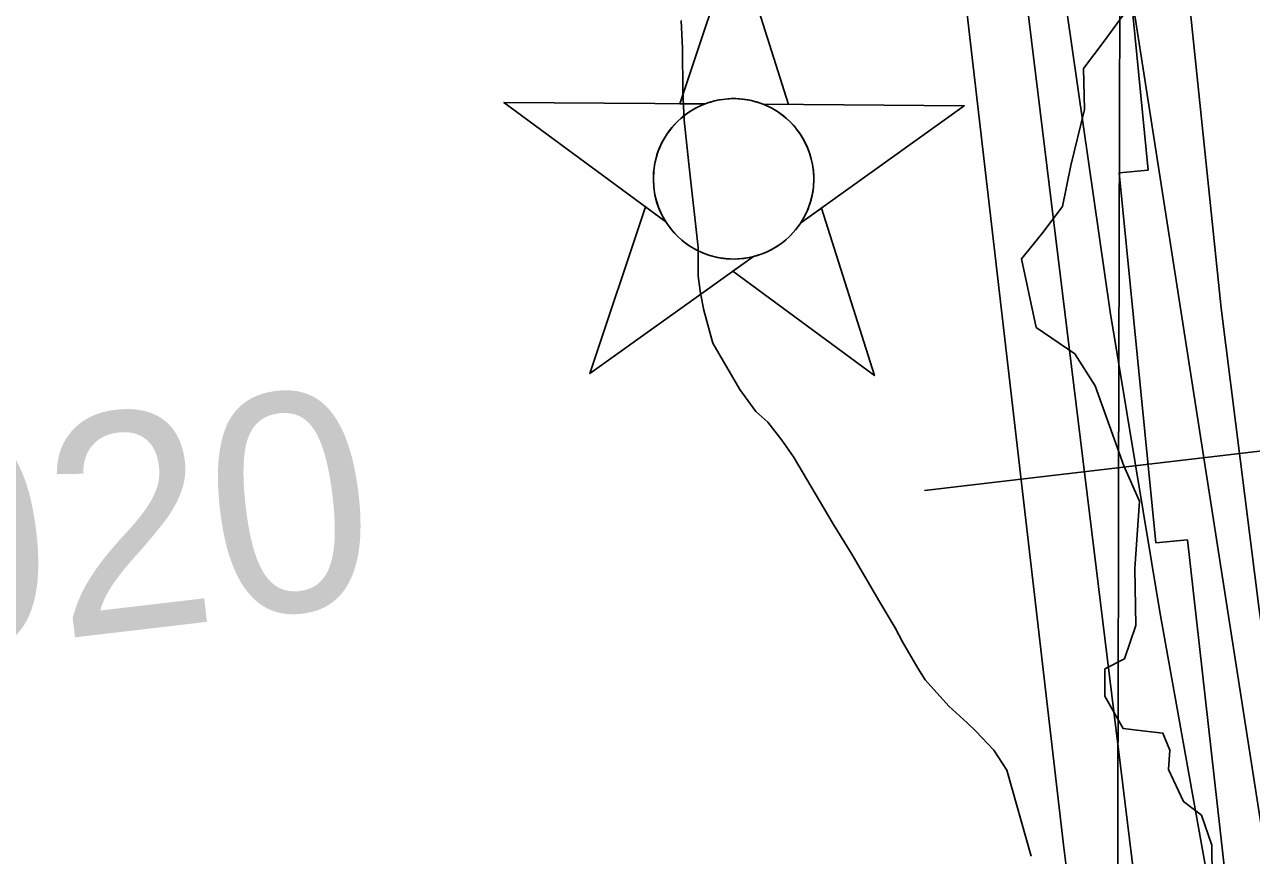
# Model space of a CAD drawing. Extents: x 3177185 to 3215018, y 812988 to 838321.
# Drawn here: x 3196650.5 to 3197117.3, y 821266.3 to 821582.6 of the extents above; entities that cross this region are included whole.
import ezdxf

# ---------------------------------------------------------------- set-up
doc = ezdxf.new("R2010")
doc.units = 0
for name, color, linetype in [('V-CHAN-NAID', 7, 'Continuous'), ('V-GRID-MAJR', 7, 'Continuous'), ('V-RIVR-EDGE', 7, 'Continuous'), ('V-RIVR-RANG', 7, 'Continuous'), ('V-RIVR-RANG-IDEN', 7, 'Continuous'), ('V-RRAP-RVMT', 7, 'Continuous'), ('V-SITE-VEGE', 7, 'Continuous'), ('V-TOPO-DPTH', 7, 'Continuous'), ('V-TOPO-MAJR', 7, 'Continuous'), ('V-TOPO-MINR', 7, 'Continuous')]:
    doc.layers.add(name, color=color, linetype=linetype)

msp = doc.modelspace()

# ---------------------------------------------------------------- linework, layer by layer
at = {"layer": 'V-CHAN-NAID'}
for points in [[(3196909.36, 821552.42), (3196899.77, 821552.49), (3196920.9, 821615.98), (3196941.12, 821552.2), (3196931.53, 821552.27), (3196929.96, 821552.84), (3196927.86, 821553.46), (3196925.82, 821553.92), (3196923.78, 821554.22), (3196922.62, 821554.34), (3196921.08, 821554.42), (3196919.36, 821554.42), (3196917.99, 821554.35), (3196916.08, 821554.15), (3196914.72, 821553.93), (3196912.94, 821553.54), (3196911.41, 821553.12), (3196910.37, 821552.79)], [(3196909.36, 821552.42), (3196832.87, 821552.97), (3196894.43, 821507.57), (3196893.32, 821509.48), (3196892.51, 821511.1), (3196891.68, 821513.07), (3196890.99, 821515.13), (3196890.62, 821516.45), (3196890.26, 821518.07), (3196890.02, 821519.52), (3196889.83, 821521.12), (3196889.72, 821522.85), (3196889.71, 821524.43), (3196889.81, 821526.51), (3196890, 821528.13), (3196890.39, 821530.33), (3196890.87, 821532.25), (3196891.47, 821534.14), (3196892.13, 821535.82), (3196892.85, 821537.41), (3196893.67, 821538.94), (3196894.73, 821540.68), (3196895.76, 821542.15), (3196896.76, 821543.42), (3196897.76, 821544.56), (3196899.07, 821545.9), (3196900.12, 821546.87), (3196901.84, 821548.26), (3196903.05, 821549.13), (3196904.74, 821550.2), (3196906.47, 821551.15), (3196907.92, 821551.83)], [(3196931.53, 821552.27), (3197008.02, 821551.72), (3196945.82, 821507.2), (3196946.73, 821508.69), (3196947.71, 821510.54), (3196948.43, 821512.12), (3196949.16, 821514.08), (3196949.71, 821515.86), (3196950.11, 821517.5), (3196950.47, 821519.51), (3196950.65, 821521.08), (3196950.78, 821523.29), (3196950.75, 821525.35), (3196950.56, 821527.57), (3196950.29, 821529.33), (3196949.8, 821531.56), (3196949.16, 821533.7), (3196948.41, 821535.68), (3196947.77, 821537.13), (3196946.76, 821539.04), (3196945.7, 821540.77), (3196944.48, 821542.47), (3196943.22, 821544.01), (3196941.95, 821545.37), (3196940.32, 821546.9), (3196938.57, 821548.32), (3196936.89, 821549.49), (3196935, 821550.63), (3196933.53, 821551.39)], [(3196927.79, 821494.3), (3196865.59, 821449.77), (3196886.71, 821513.26), (3196894.43, 821507.57), (3196895.06, 821506.6), (3196896.45, 821504.74), (3196897.66, 821503.33), (3196899.13, 821501.82), (3196900.52, 821500.57), (3196901.97, 821499.42), (3196903.37, 821498.43), (3196905.05, 821497.39), (3196906.77, 821496.48), (3196908.56, 821495.67), (3196910, 821495.12), (3196911.63, 821494.59), (3196913.86, 821494.02), (3196915.39, 821493.74), (3196917.41, 821493.48), (3196918.95, 821493.38), (3196920.81, 821493.35), (3196922.5, 821493.43), (3196924.21, 821493.61), (3196926.11, 821493.92)], [(3196945.82, 821507.2), (3196953.62, 821512.78), (3196973.84, 821449.01), (3196919.99, 821488.72), (3196927.79, 821494.3), (3196929.46, 821494.77), (3196931.07, 821495.33), (3196933.23, 821496.25), (3196934.96, 821497.13), (3196936.83, 821498.24), (3196938.57, 821499.46), (3196940.12, 821500.7), (3196941.41, 821501.87), (3196942.79, 821503.29), (3196943.99, 821504.69), (3196945.11, 821506.16)]]:
    msp.add_lwpolyline(points, close=True, dxfattribs=at)
msp.add_circle((3196920.24, 821523.89), 30.54, dxfattribs=at)
at = {"layer": 'V-GRID-MAJR'}
msp.add_spline([(3197059.69, 818362.7), (3197073.79, 824421.51), (3197087.9, 830483.79), (3197102, 836546.11), (3197102.01, 836549.53)], degree=3, dxfattribs=at)
at = {"layer": 'V-RIVR-EDGE'}
msp.add_lwpolyline([(3197069.51, 821587.65), (3197061.23, 821576.37), (3197053.38, 821565.96), (3197053.77, 821550.31), (3197048.51, 821529.02), (3197045.42, 821513.38), (3197037.57, 821502.97), (3197029.73, 821493.43), (3197035.31, 821467.33), (3197050.07, 821457.3), (3197057.86, 821445.11), (3197068.65, 821414.65), (3197074.7, 821401.16), (3197072.9, 821375.52), (3197073.28, 821353.79), (3197068.91, 821341.19), (3197061.51, 821337.3), (3197061.48, 821326.87), (3197068.4, 821314.68), (3197075.79, 821313.79), (3197083.61, 821312.9), (3197086.21, 821306.38), (3197085.75, 821298.99), (3197091.37, 821286.8), (3197098.32, 821281.57), (3197102.2, 821270.26), (3197102.54, 821232.44)], dxfattribs=at)
at = {"layer": 'V-RIVR-RANG'}
msp.add_line((3196992.89, 821405.2), (3197720.85, 821490.93), dxfattribs=at)
at = {"layer": 'V-RRAP-RVMT'}
for p, q in [((3197064.43, 821665.14), (3197077.92, 821527.25)), ((3197077.92, 821527.25), (3197066.92, 821526.18)), ((3197066.92, 821526.18), (3197080.83, 821385.29)), ((3197080.83, 821385.29), (3197092.89, 821386.49)), ((3197092.89, 821386.49), (3197108.17, 821251.57))]:
    msp.add_line(p, q, dxfattribs=at)
at = {"layer": 'V-SITE-VEGE'}
for p, q in [((3196900.23, 821584.17), (3196900.74, 821573.66)), ((3196900.74, 821573.66), (3196900.9, 821557.09)), ((3196900.9, 821557.09), (3196901.4, 821546.18)), ((3196901.4, 821546.18), (3196903.18, 821529.62)), ((3196903.18, 821529.62), (3196906.71, 821497.72)), ((3196906.71, 821497.72), (3196906.81, 821486.8)), ((3196906.81, 821486.8), (3196907.69, 821480.34)), ((3196907.69, 821480.34), (3196908.96, 821473.89)), ((3196908.96, 821473.89), (3196912.31, 821461.38)), ((3196912.31, 821461.38), (3196922.58, 821443.7)), ((3196922.58, 821443.7), (3196928.73, 821435.27)), ((3196928.73, 821435.27), (3196933.21, 821431.26)), ((3196933.21, 821431.26), (3196938.53, 821424.44)), ((3196938.53, 821424.44), (3196943.04, 821418.02)), ((3196943.04, 821418.02), (3196958.24, 821392.29)), ((3196958.24, 821392.29), (3196965.22, 821381.03)), ((3196965.22, 821381.03), (3196975.49, 821363.34)), ((3196975.49, 821363.34), (3196981.66, 821352.89)), ((3196981.66, 821352.89), (3196984.54, 821347.66)), ((3196984.54, 821347.66), (3196990.29, 821337.61)), ((3196990.29, 821337.61), (3196993.16, 821333.19)), ((3196993.16, 821333.19), (3197002.15, 821323.17)), ((3197002.15, 821323.17), (3197009.08, 821316.77)), ((3197009.08, 821316.77), (3197012.35, 821313.56)), ((3197012.35, 821313.56), (3197019.29, 821306.35)), ((3197019.29, 821306.35), (3197024.21, 821298.72)), ((3197024.21, 821298.72), (3197033.41, 821266.06))]:
    msp.add_line(p, q, dxfattribs=at)
at = {"layer": 'V-TOPO-DPTH'}
msp.add_lwpolyline([(3197109.87, 822904.91), (3197020.7, 821952.47), (3197020.42, 821949.27), (3197020.16, 821946.06), (3197019.93, 821942.85), (3197019.73, 821939.64), (3197019.37, 821933.59), (3197019.37, 821933.21), (3197019.38, 821933.03), (3197019.39, 821932.84), (3197020.11, 821926.61), (3197020.51, 821923.31), (3197020.94, 821920.02), (3197021.4, 821916.73), (3197021.9, 821913.44), (3197184.89, 820867.48), (3197187.06, 820855.21), (3197189.54, 820843), (3197192.51, 820830.9), (3197195.81, 820818.87), (3197244.5, 820654.03)], dxfattribs=at)
at = {"layer": 'V-TOPO-MAJR'}
msp.add_lwpolyline([(3196975.01, 822254.56), (3196972.01, 822146.82), (3196969.89, 821981.68), (3196970.05, 821956.43), (3196970.85, 821931.23), (3196972.63, 821906.07), (3196975.05, 821880.94), (3197045.82, 821270.34), (3197055.01, 821196.17)], dxfattribs=at)
at = {"layer": 'V-TOPO-MINR'}
for points in [[(3197109.87, 822904.91), (3197020.7, 821952.47), (3197020.42, 821949.27), (3197020.16, 821946.06), (3197019.93, 821942.85), (3197019.73, 821939.64), (3197019.37, 821933.59), (3197019.37, 821933.21), (3197019.38, 821933.03), (3197019.39, 821932.84), (3197020.11, 821926.61), (3197020.51, 821923.31), (3197020.94, 821920.02), (3197021.4, 821916.73), (3197021.9, 821913.44), (3197184.89, 820867.48), (3197187.06, 820855.21), (3197189.54, 820843), (3197192.51, 820830.9), (3197195.81, 820818.87), (3197244.5, 820654.03)], [(3197038.73, 822689.19), (3196991.95, 821961.65), (3196991.42, 821946.84), (3196991.43, 821932.04), (3196992.27, 821917.27), (3196993.66, 821902.52), (3197074.24, 821244.59), (3197083.76, 821175.75), (3197094.69, 821107.16), (3197107.75, 821038.93), (3197122.22, 820970.96), (3197139.63, 820895.02), (3197146.85, 820865.31), (3197154.59, 820835.74), (3197163.11, 820806.39), (3197172.15, 820777.18), (3197284.37, 820430.79)], [(3197026.68, 822278.45), (3197018.93, 822163.2), (3197005.62, 821947.62), (3197005.37, 821940.12), (3197005.38, 821932.63), (3197005.79, 821925.14), (3197006.48, 821917.67), (3197032.11, 821702.6), (3197047.01, 821587.78), (3197063.5, 821473.21), (3197082.38, 821359), (3197102.86, 821245.05), (3197173.43, 820874.43), (3197176.87, 820857.75), (3197180.63, 820841.15), (3197184.9, 820824.66), (3197189.49, 820808.26), (3197255.26, 820586.19)], [(3197076.36, 822276.88), (3197071.89, 822163.01), (3197066.95, 821989.38), (3197066.61, 821962.26), (3197066.85, 821935.15), (3197067.96, 821908.07), (3197069.65, 821881), (3197083.48, 821704.61), (3197093.77, 821589.5), (3197105.73, 821474.59), (3197120.19, 821359.96), (3197136.32, 821245.52), (3197194.84, 820860.66), (3197196.22, 820852.67), (3197197.82, 820844.73), (3197199.74, 820836.86), (3197201.88, 820829.04), (3197233.54, 820721.83), (3197252.48, 820660.72)]]:
    msp.add_lwpolyline(points, dxfattribs=at)

# ---------------------------------------------------------------- texts
at = {"layer": 'V-RIVR-RANG-IDEN'}
msp.add_text('U-020', height=83, rotation=6.7172, dxfattribs=at).set_placement((3196486.48, 821327.75))

doc.saveas('drawing.dxf')
